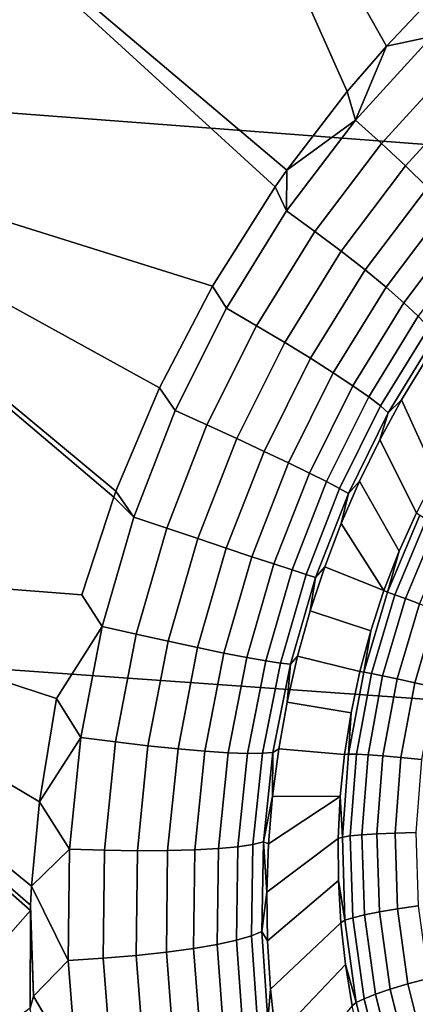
# Model space of a CAD drawing. Header units: metres. Extents: x -240 to 45, y -77 to 27.
# Tile 308 of 656: x -208.131 to -207.705, y 8.767 to 9.828. Entities that reach past the tile are written whole.
import ezdxf

# ---------------------------------------------------------------- set-up
doc = ezdxf.new("R2010")
doc.units = ezdxf.units.M
doc.layers.add('solid_102011X2', color=7, linetype='CONTINUOUS')

msp = doc.modelspace()

# ---------------------------------------------------------------- linework, layer by layer
at = {"layer": 'solid_102011X2'}
for points in [[(-208.0578, 10.309827, 314.229614), (-209.517029, 10.430506, 312.626251), (-209.839279, 9.85908, 312.872253), (-208.375107, 9.745128, 314.47406)], [(-207.778473, 9.75047, 270.267334), (-207.843719, 9.665677, 270.281219), (-208.274796, 10.029963, 270.390778), (-208.038193, 10.333967, 270.331726)], [(-207.73616, 9.799347, 270.257324), (-207.778473, 9.75047, 270.267334), (-208.038193, 10.333967, 270.331726)], [(-207.691681, 9.846342, 270.246094), (-207.73616, 9.799347, 270.257324), (-208.038193, 10.333967, 270.331726)], [(-206.586166, 10.191445, 315.836731), (-208.0578, 10.309827, 314.229614), (-208.375107, 9.745128, 314.47406), (-206.898422, 9.633318, 316.079773)], [(-207.923752, 9.541002, 270.294891), (-208.518265, 9.727136, 270.427612), (-208.274796, 10.029963, 270.390778), (-207.856125, 9.648049, 270.2836)], [(-207.856125, 9.648049, 270.2836), (-208.274796, 10.029963, 270.390778), (-207.843719, 9.665677, 270.281219)], [(-207.687393, 9.809928, 270.243591), (-207.73616, 9.799347, 270.257324), (-207.691681, 9.846342, 270.246094)], [(-207.687393, 9.809928, 270.243591), (-207.769684, 9.719887, 270.263519), (-207.73616, 9.799347, 270.257324)], [(-207.661835, 9.781955, 270.230316), (-207.741547, 9.694697, 270.249939), (-207.769684, 9.719887, 270.263519), (-207.687393, 9.809928, 270.243591)], [(-207.769684, 9.719887, 270.263519), (-207.778473, 9.75047, 270.267334), (-207.73616, 9.799347, 270.257324)], [(-207.638412, 9.75485, 270.212189), (-207.715515, 9.670342, 270.231445), (-207.741547, 9.694697, 270.249939), (-207.661835, 9.781955, 270.230316)], [(-207.769684, 9.719887, 270.263519), (-207.843719, 9.665677, 270.281219), (-207.778473, 9.75047, 270.267334)], [(-207.617554, 9.729099, 270.189545), (-207.692078, 9.647259, 270.208435), (-207.715515, 9.670342, 270.231445), (-207.638412, 9.75485, 270.212189)], [(-206.898422, 9.633318, 316.079773), (-208.375107, 9.745128, 314.47406), (-208.674301, 9.165325, 314.704559), (-207.192856, 9.060246, 316.308929)], [(-208.064621, 9.208276, 270.302094), (-208.548721, 9.246017, 270.386688), (-208.518265, 9.727136, 270.427612), (-208.030182, 9.313433, 270.30368)], [(-208.027756, 9.319939, 270.30368), (-208.030182, 9.313433, 270.30368), (-208.518265, 9.727136, 270.427612)], [(-207.980927, 9.431179, 270.301453), (-208.027756, 9.319939, 270.30368), (-208.518265, 9.727136, 270.427612)], [(-207.923752, 9.541002, 270.294891), (-207.980927, 9.431179, 270.301453), (-208.518265, 9.727136, 270.427612)], [(-207.769684, 9.719887, 270.263519), (-207.843765, 9.621946, 270.27887), (-207.843719, 9.665677, 270.281219)], [(-207.741547, 9.694697, 270.249939), (-207.813293, 9.599784, 270.265015), (-207.843765, 9.621946, 270.27887), (-207.769684, 9.719887, 270.263519)], [(-207.715515, 9.670342, 270.231445), (-207.784927, 9.578433, 270.246246), (-207.813293, 9.599784, 270.265015), (-207.741547, 9.694697, 270.249939)], [(-207.843765, 9.621946, 270.27887), (-207.856125, 9.648049, 270.2836), (-207.843719, 9.665677, 270.281219)], [(-207.692078, 9.647259, 270.208435), (-207.759186, 9.558274, 270.222961), (-207.784927, 9.578433, 270.246246), (-207.715515, 9.670342, 270.231445)], [(-207.908752, 9.517205, 270.28952), (-207.923752, 9.541002, 270.294891), (-207.856125, 9.648049, 270.2836), (-207.843765, 9.621946, 270.27887)], [(-207.671631, 9.625859, 270.181305), (-207.736511, 9.53967, 270.195557), (-207.759186, 9.558274, 270.222961), (-207.692078, 9.647259, 270.208435)], [(-207.654572, 9.606526, 270.150543), (-207.7173, 9.522952, 270.16452), (-207.736511, 9.53967, 270.195557), (-207.671631, 9.625859, 270.181305)], [(-207.813293, 9.599784, 270.265015), (-207.876251, 9.498278, 270.275452), (-207.908752, 9.517205, 270.28952), (-207.843765, 9.621946, 270.27887)], [(-207.641174, 9.589608, 270.116699), (-207.701935, 9.508421, 270.130402), (-207.7173, 9.522952, 270.16452), (-207.654572, 9.606526, 270.150543)], [(-207.784927, 9.578433, 270.246246), (-207.845856, 9.480142, 270.256531), (-207.876251, 9.498278, 270.275452), (-207.813293, 9.599784, 270.265015)], [(-207.759186, 9.558274, 270.222961), (-207.8181, 9.463123, 270.233032), (-207.845856, 9.480142, 270.256531), (-207.784927, 9.578433, 270.246246)], [(-207.736511, 9.53967, 270.195557), (-207.793472, 9.447525, 270.205414), (-207.8181, 9.463123, 270.233032), (-207.759186, 9.558274, 270.222961)], [(-207.963867, 9.406829, 270.29538), (-207.980927, 9.431179, 270.301453), (-207.923752, 9.541002, 270.294891), (-207.908752, 9.517205, 270.28952)], [(-207.7173, 9.522952, 270.16452), (-207.77243, 9.433628, 270.174164), (-207.793472, 9.447525, 270.205414), (-207.736511, 9.53967, 270.195557)], [(-207.876251, 9.498278, 270.275452), (-207.929672, 9.391303, 270.281219), (-207.963867, 9.406829, 270.29538), (-207.908752, 9.517205, 270.28952)], [(-207.701935, 9.508421, 270.130402), (-207.755341, 9.42168, 270.139862), (-207.77243, 9.433628, 270.174164), (-207.7173, 9.522952, 270.16452)], [(-207.690659, 9.496337, 270.093811), (-207.742508, 9.411896, 270.103088), (-207.755341, 9.42168, 270.139862), (-207.701935, 9.508421, 270.130402)], [(-207.845856, 9.480142, 270.256531), (-207.897552, 9.37655, 270.262146), (-207.929672, 9.391303, 270.281219), (-207.876251, 9.498278, 270.275452)], [(-207.683685, 9.486917, 270.05542), (-207.734177, 9.40445, 270.064545), (-207.742508, 9.411896, 270.103088), (-207.690659, 9.496337, 270.093811)], [(-207.734177, 9.40445, 270.064545), (-207.683685, 9.486917, 270.05542), (-207.694397, 9.460204, 270.019012), (-207.719879, 9.418326, 270.023621)], [(-207.8181, 9.463123, 270.233032), (-207.868118, 9.362835, 270.238556), (-207.897552, 9.37655, 270.262146), (-207.845856, 9.480142, 270.256531)], [(-207.793472, 9.447525, 270.205414), (-207.841873, 9.350403, 270.210815), (-207.868118, 9.362835, 270.238556), (-207.8181, 9.463123, 270.233032)], [(-207.694397, 9.460204, 270.019012), (-207.660202, 9.376355, 269.074921), (-207.683105, 9.337111, 269.076721), (-207.719879, 9.418326, 270.023621)], [(-207.77243, 9.433628, 270.174164), (-207.819305, 9.339477, 270.179474), (-207.841873, 9.350403, 270.210815), (-207.793472, 9.447525, 270.205414)], [(-207.755341, 9.42168, 270.139862), (-207.800812, 9.330253, 270.14505), (-207.819305, 9.339477, 270.179474), (-207.77243, 9.433628, 270.174164)], [(-208.008621, 9.292076, 270.296692), (-208.027756, 9.319939, 270.30368), (-207.980927, 9.431179, 270.301453), (-207.963867, 9.406829, 270.29538)], [(-207.742508, 9.411896, 270.103088), (-207.786713, 9.322895, 270.108185), (-207.800812, 9.330253, 270.14505), (-207.755341, 9.42168, 270.139862)], [(-207.734177, 9.40445, 270.064545), (-207.777267, 9.317536, 270.06955), (-207.786713, 9.322895, 270.108185), (-207.742508, 9.411896, 270.103088)], [(-207.719879, 9.418326, 270.023621), (-207.683105, 9.337111, 269.076721), (-207.703903, 9.29669, 269.078094), (-207.743515, 9.375162, 270.027161)], [(-207.734177, 9.40445, 270.064545), (-207.719879, 9.418326, 270.023621), (-207.743515, 9.375162, 270.027161)], [(-207.929672, 9.391303, 270.281219), (-207.973038, 9.280074, 270.282471), (-208.008621, 9.292076, 270.296692), (-207.963867, 9.406829, 270.29538)], [(-207.777267, 9.317536, 270.06955), (-207.734177, 9.40445, 270.064545), (-207.743515, 9.375162, 270.027161), (-207.765244, 9.330789, 270.029602)], [(-207.897552, 9.37655, 270.262146), (-207.939575, 9.268824, 270.263397), (-207.973038, 9.280074, 270.282471), (-207.929672, 9.391303, 270.281219)], [(-207.868118, 9.362835, 270.238556), (-207.908798, 9.258526, 270.239746), (-207.939575, 9.268824, 270.263397), (-207.897552, 9.37655, 270.262146)], [(-207.743515, 9.375162, 270.027161), (-207.703903, 9.29669, 269.078094), (-207.722534, 9.255208, 269.078979), (-207.765244, 9.330789, 270.029602)], [(-207.841873, 9.350403, 270.210815), (-207.881287, 9.249364, 270.211975), (-207.908798, 9.258526, 270.239746), (-207.868118, 9.362835, 270.238556)], [(-207.819305, 9.339477, 270.179474), (-207.857513, 9.241504, 270.180603), (-207.881287, 9.249364, 270.211975), (-207.841873, 9.350403, 270.210815)], [(-207.800812, 9.330253, 270.14505), (-207.837921, 9.235086, 270.146149), (-207.857513, 9.241504, 270.180603), (-207.819305, 9.339477, 270.179474)], [(-207.786713, 9.322895, 270.108185), (-207.822845, 9.230225, 270.109253), (-207.837921, 9.235086, 270.146149), (-207.800812, 9.330253, 270.14505)], [(-207.765244, 9.330789, 270.029602), (-207.722534, 9.255208, 269.078979), (-207.738922, 9.21279, 269.079407), (-207.785004, 9.285237, 270.031006)], [(-207.777267, 9.317536, 270.06955), (-207.765244, 9.330789, 270.029602), (-207.785004, 9.285237, 270.031006)], [(-208.008621, 9.292076, 270.296692), (-208.030182, 9.313433, 270.30368), (-208.027756, 9.319939, 270.30368)], [(-207.777267, 9.317536, 270.06955), (-207.812561, 9.227008, 270.070587), (-207.822845, 9.230225, 270.109253), (-207.786713, 9.322895, 270.108185)], [(-207.812561, 9.227008, 270.070587), (-207.777267, 9.317536, 270.06955), (-207.785004, 9.285237, 270.031006), (-207.80275, 9.238598, 270.031342)], [(-208.042633, 9.174234, 270.293701), (-208.064621, 9.208276, 270.302094), (-208.030182, 9.313433, 270.30368), (-208.008621, 9.292076, 270.296692)], [(-207.700394, 9.294213, 269.049347), (-207.735001, 9.211267, 269.050629), (-207.722534, 9.255208, 269.078979), (-207.703903, 9.29669, 269.078094)], [(-207.735001, 9.211267, 269.050629), (-207.700394, 9.294213, 269.049347), (-207.693146, 9.289964, 269.021484), (-207.727203, 9.208359, 269.022766)], [(-207.973038, 9.280074, 270.282471), (-208.006012, 9.165836, 270.27951), (-208.042633, 9.174234, 270.293701), (-208.008621, 9.292076, 270.296692)], [(-207.80275, 9.238598, 270.031342), (-207.785004, 9.285237, 270.031006), (-207.738922, 9.21279, 269.079407)], [(-207.727203, 9.208359, 269.022766), (-207.693146, 9.289964, 269.021484), (-207.682327, 9.284032, 268.995148), (-207.715668, 9.20413, 268.996399)], [(-207.715668, 9.20413, 268.996399), (-207.682327, 9.284032, 268.995148), (-207.668152, 9.276546, 268.970856), (-207.700653, 9.198669, 268.972076)], [(-207.939575, 9.268824, 270.263397), (-207.971527, 9.158159, 270.260468), (-208.006012, 9.165836, 270.27951), (-207.973038, 9.280074, 270.282471)], [(-207.908798, 9.258526, 270.239746), (-207.939774, 9.151338, 270.236847), (-207.971527, 9.158159, 270.260468), (-207.939575, 9.268824, 270.263397)], [(-207.881287, 9.249364, 270.211975), (-207.911331, 9.145496, 270.209137), (-207.939774, 9.151338, 270.236847), (-207.908798, 9.258526, 270.239746)], [(-207.735001, 9.211267, 269.050629), (-207.738922, 9.21279, 269.079407), (-207.722534, 9.255208, 269.078979)], [(-208.119934, 8.868112, 270.278137), (-208.379807, 8.574204, 270.27243), (-208.826218, 8.964778, 270.384827), (-208.548721, 9.246017, 270.386688)], [(-208.119675, 8.874012, 270.278748), (-208.119934, 8.868112, 270.278137), (-208.548721, 9.246017, 270.386688)], [(-208.118591, 8.894361, 270.280853), (-208.119675, 8.874012, 270.278748), (-208.548721, 9.246017, 270.386688)], [(-208.110214, 8.985337, 270.289246), (-208.118591, 8.894361, 270.280853), (-208.548721, 9.246017, 270.386688)], [(-208.091949, 9.096727, 270.29715), (-208.110214, 8.985337, 270.289246), (-208.548721, 9.246017, 270.386688)], [(-208.042633, 9.174234, 270.293701), (-208.091949, 9.096727, 270.29715), (-208.548721, 9.246017, 270.386688), (-208.064621, 9.208276, 270.302094)], [(-207.857513, 9.241504, 270.180603), (-207.886703, 9.140739, 270.177795), (-207.911331, 9.145496, 270.209137), (-207.881287, 9.249364, 270.211975)], [(-207.837921, 9.235086, 270.146149), (-207.866333, 9.137151, 270.143372), (-207.886703, 9.140739, 270.177795), (-207.857513, 9.241504, 270.180603)], [(-207.822845, 9.230225, 270.109253), (-207.850571, 9.134796, 270.106537), (-207.866333, 9.137151, 270.143372), (-207.837921, 9.235086, 270.146149)], [(-207.812561, 9.227008, 270.070587), (-207.839737, 9.133717, 270.067871), (-207.850571, 9.134796, 270.106537), (-207.822845, 9.230225, 270.109253)], [(-207.81842, 9.190903, 270.03067), (-207.80275, 9.238598, 270.031342), (-207.738922, 9.21279, 269.079407), (-207.753036, 9.169557, 269.079376)], [(-207.812561, 9.227008, 270.070587), (-207.80275, 9.238598, 270.031342), (-207.81842, 9.190903, 270.03067)], [(-207.839737, 9.133717, 270.067871), (-207.812561, 9.227008, 270.070587), (-207.81842, 9.190903, 270.03067), (-207.831955, 9.142246, 270.028961)], [(-207.735001, 9.211267, 269.050629), (-207.76062, 9.125105, 269.05011), (-207.753036, 9.169557, 269.079376), (-207.738922, 9.21279, 269.079407)], [(-207.76062, 9.125105, 269.05011), (-207.735001, 9.211267, 269.050629), (-207.727203, 9.208359, 269.022766), (-207.752396, 9.123592, 269.022247)], [(-207.752396, 9.123592, 269.022247), (-207.727203, 9.208359, 269.022766), (-207.715668, 9.20413, 268.996399), (-207.740341, 9.121131, 268.99588)], [(-207.740341, 9.121131, 268.99588), (-207.715668, 9.20413, 268.996399), (-207.700653, 9.198669, 268.972076), (-207.724701, 9.117776, 268.971588)], [(-207.724701, 9.117776, 268.971588), (-207.700653, 9.198669, 268.972076), (-207.682465, 9.192093, 268.950348), (-207.705795, 9.113595, 268.94986)], [(-207.81842, 9.190903, 270.03067), (-207.753036, 9.169557, 269.079376), (-207.764832, 9.125638, 269.078857), (-207.831955, 9.142246, 270.028961)], [(-207.705795, 9.113595, 268.94986), (-207.682465, 9.192093, 268.950348), (-207.661499, 9.18454, 268.931671), (-207.684052, 9.108679, 268.931183)], [(-208.042633, 9.174234, 270.293701), (-208.065689, 9.054548, 270.286743), (-208.091949, 9.096727, 270.29715)], [(-208.006012, 9.165836, 270.27951), (-208.028381, 9.049792, 270.272675), (-208.065689, 9.054548, 270.286743), (-208.042633, 9.174234, 270.293701)], [(-207.76062, 9.125105, 269.05011), (-207.764832, 9.125638, 269.078857), (-207.753036, 9.169557, 269.079376)], [(-207.192856, 9.060246, 316.308929), (-208.674301, 9.165325, 314.704559), (-208.954941, 8.571324, 314.920746), (-207.469025, 8.473124, 316.523895)], [(-207.971527, 9.158159, 270.260468), (-207.993225, 9.045712, 270.253723), (-208.028381, 9.049792, 270.272675), (-208.006012, 9.165836, 270.27951)], [(-207.939774, 9.151338, 270.236847), (-207.960846, 9.04238, 270.230225), (-207.993225, 9.045712, 270.253723), (-207.971527, 9.158159, 270.260468)], [(-207.911331, 9.145496, 270.209137), (-207.931824, 9.039856, 270.202606), (-207.960846, 9.04238, 270.230225), (-207.939774, 9.151338, 270.236847)], [(-207.886703, 9.140739, 270.177795), (-207.906662, 9.038184, 270.171356), (-207.931824, 9.039856, 270.202606), (-207.911331, 9.145496, 270.209137)], [(-207.866333, 9.137151, 270.143372), (-207.885818, 9.037395, 270.137054), (-207.906662, 9.038184, 270.171356), (-207.886703, 9.140739, 270.177795)], [(-207.850571, 9.134796, 270.106537), (-207.86969, 9.037503, 270.100281), (-207.885818, 9.037395, 270.137054), (-207.866333, 9.137151, 270.143372)], [(-207.839737, 9.133717, 270.067871), (-207.858536, 9.038507, 270.061737), (-207.86969, 9.037503, 270.100281), (-207.850571, 9.134796, 270.106537)], [(-207.831955, 9.142246, 270.028961), (-207.764832, 9.125638, 269.078857), (-207.774277, 9.081161, 269.077911), (-207.843262, 9.092704, 270.026306)], [(-207.839737, 9.133717, 270.067871), (-207.831955, 9.142246, 270.028961), (-207.843262, 9.092704, 270.026306)], [(-207.858536, 9.038507, 270.061737), (-207.839737, 9.133717, 270.067871), (-207.843262, 9.092704, 270.026306), (-207.852295, 9.042387, 270.022675)], [(-207.76062, 9.125105, 269.05011), (-207.776932, 9.036739, 269.04776), (-207.774277, 9.081161, 269.077911), (-207.764832, 9.125638, 269.078857)], [(-207.776932, 9.036739, 269.04776), (-207.76062, 9.125105, 269.05011), (-207.752396, 9.123592, 269.022247), (-207.768448, 9.036656, 269.019928)], [(-207.768448, 9.036656, 269.019928), (-207.752396, 9.123592, 269.022247), (-207.740341, 9.121131, 268.99588), (-207.756058, 9.036009, 268.993622)], [(-207.756058, 9.036009, 268.993622), (-207.740341, 9.121131, 268.99588), (-207.724701, 9.117776, 268.971588), (-207.740005, 9.034812, 268.96936)], [(-207.740005, 9.034812, 268.96936), (-207.724701, 9.117776, 268.971588), (-207.705795, 9.113595, 268.94986), (-207.720657, 9.033089, 268.947723)], [(-207.720657, 9.033089, 268.947723), (-207.705795, 9.113595, 268.94986), (-207.684052, 9.108679, 268.931183), (-207.69841, 9.030878, 268.929108)], [(-208.065689, 9.054548, 270.286743), (-208.110214, 8.985337, 270.289246), (-208.091949, 9.096727, 270.29715)], [(-207.843262, 9.092704, 270.026306), (-207.774277, 9.081161, 269.077911), (-207.781326, 9.036257, 269.076477), (-207.852295, 9.042387, 270.022675)], [(-207.776932, 9.036739, 269.04776), (-207.781326, 9.036257, 269.076477), (-207.774277, 9.081161, 269.077911)], [(-208.065689, 9.054548, 270.286743), (-208.077805, 8.934182, 270.276337), (-208.110214, 8.985337, 270.289246)], [(-208.028381, 9.049792, 270.272675), (-208.040161, 8.933069, 270.262421), (-208.077805, 8.934182, 270.276337), (-208.065689, 9.054548, 270.286743)], [(-207.993225, 9.045712, 270.253723), (-208.004684, 8.93257, 270.243622), (-208.040161, 8.933069, 270.262421), (-208.028381, 9.049792, 270.272675)], [(-207.960846, 9.04238, 270.230225), (-207.972, 8.932695, 270.220306), (-208.004684, 8.93257, 270.243622), (-207.993225, 9.045712, 270.253723)], [(-207.931824, 9.039856, 270.202606), (-207.942719, 8.93344, 270.192841), (-207.972, 8.932695, 270.220306), (-207.960846, 9.04238, 270.230225)], [(-207.906662, 9.038184, 270.171356), (-207.917343, 8.934793, 270.161774), (-207.942719, 8.93344, 270.192841), (-207.931824, 9.039856, 270.202606)], [(-207.852295, 9.042387, 270.022675), (-207.781326, 9.036257, 269.076477), (-207.78598, 8.991056, 269.074585), (-207.858978, 8.991394, 270.018188)], [(-207.858536, 9.038507, 270.061737), (-207.852295, 9.042387, 270.022675), (-207.858978, 8.991394, 270.018188)], [(-207.885818, 9.037395, 270.137054), (-207.896347, 8.936728, 270.127594), (-207.917343, 8.934793, 270.161774), (-207.906662, 9.038184, 270.171356)], [(-207.86969, 9.037503, 270.100281), (-207.880081, 8.939211, 270.090973), (-207.896347, 8.936728, 270.127594), (-207.885818, 9.037395, 270.137054)], [(-207.858536, 9.038507, 270.061737), (-207.868851, 8.942199, 270.052551), (-207.880081, 8.939211, 270.090973), (-207.86969, 9.037503, 270.100281)], [(-207.858536, 9.038507, 270.061737), (-207.858978, 8.991394, 270.018188), (-207.868851, 8.942199, 270.052551)], [(-207.776932, 9.036739, 269.04776), (-207.783752, 8.947206, 269.043579), (-207.78598, 8.991056, 269.074585), (-207.781326, 9.036257, 269.076477)], [(-207.783752, 8.947206, 269.043579), (-207.776932, 9.036739, 269.04776), (-207.768448, 9.036656, 269.019928), (-207.775162, 8.948571, 269.015839)], [(-207.775162, 8.948571, 269.015839), (-207.768448, 9.036656, 269.019928), (-207.756058, 9.036009, 268.993622), (-207.762619, 8.949761, 268.989594)], [(-207.762619, 8.949761, 268.989594), (-207.756058, 9.036009, 268.993622), (-207.740005, 9.034812, 268.96936), (-207.746414, 8.95075, 268.965454)], [(-207.746414, 8.95075, 268.965454), (-207.740005, 9.034812, 268.96936), (-207.720657, 9.033089, 268.947723), (-207.726868, 8.951518, 268.943939)], [(-207.726868, 8.951518, 268.943939), (-207.720657, 9.033089, 268.947723), (-207.69841, 9.030878, 268.929108), (-207.704407, 8.952048, 268.925446)], [(-207.868851, 8.942199, 270.052551), (-207.858978, 8.991394, 270.018188), (-207.863251, 8.939845, 270.012817)], [(-207.865067, 8.887872, 270.006653), (-207.863251, 8.939845, 270.012817), (-207.78598, 8.991056, 269.074585), (-207.788223, 8.945694, 269.072266)], [(-207.863251, 8.939845, 270.012817), (-207.858978, 8.991394, 270.018188), (-207.78598, 8.991056, 269.074585)], [(-207.783752, 8.947206, 269.043579), (-207.788223, 8.945694, 269.072266), (-207.78598, 8.991056, 269.074585)], [(-208.077805, 8.934182, 270.276337), (-208.118591, 8.894361, 270.280853), (-208.110214, 8.985337, 270.289246)], [(-207.864365, 8.835605, 269.999725), (-207.865067, 8.887872, 270.006653), (-207.788223, 8.945694, 269.072266), (-207.78804, 8.9003, 269.069489)], [(-207.783752, 8.947206, 269.043579), (-207.781006, 8.857553, 269.037689), (-207.78804, 8.9003, 269.069489), (-207.788223, 8.945694, 269.072266)], [(-207.781006, 8.857553, 269.037689), (-207.783752, 8.947206, 269.043579), (-207.775162, 8.948571, 269.015839), (-207.772446, 8.86037, 269.01001)], [(-207.772446, 8.86037, 269.01001), (-207.775162, 8.948571, 269.015839), (-207.762619, 8.949761, 268.989594), (-207.759979, 8.8634, 268.983917)], [(-207.759979, 8.8634, 268.983917), (-207.762619, 8.949761, 268.989594), (-207.746414, 8.95075, 268.965454), (-207.743835, 8.866578, 268.9599)], [(-207.743835, 8.866578, 268.9599), (-207.746414, 8.95075, 268.965454), (-207.726868, 8.951518, 268.943939), (-207.724365, 8.86984, 268.938538)], [(-207.724365, 8.86984, 268.938538), (-207.726868, 8.951518, 268.943939), (-207.704407, 8.952048, 268.925446), (-207.701981, 8.873114, 268.920227)], [(-208.077805, 8.934182, 270.276337), (-208.079071, 8.814251, 270.262939), (-208.118591, 8.894361, 270.280853)], [(-208.040161, 8.933069, 270.262421), (-208.041412, 8.816746, 270.249237), (-208.079071, 8.814251, 270.262939), (-208.077805, 8.934182, 270.276337)], [(-208.004684, 8.93257, 270.243622), (-208.005936, 8.819776, 270.230682), (-208.041412, 8.816746, 270.249237), (-208.040161, 8.933069, 270.262421)], [(-207.942719, 8.93344, 270.192841), (-207.944077, 8.827212, 270.180328), (-207.973297, 8.823285, 270.207581), (-207.972, 8.932695, 270.220306)], [(-207.917343, 8.934793, 270.161774), (-207.918777, 8.831487, 270.149445), (-207.944077, 8.827212, 270.180328), (-207.942719, 8.93344, 270.192841)], [(-207.896347, 8.936728, 270.127594), (-207.897873, 8.836031, 270.115479), (-207.918777, 8.831487, 270.149445), (-207.917343, 8.934793, 270.161774)], [(-207.880081, 8.939211, 270.090973), (-207.881714, 8.840766, 270.07901), (-207.897873, 8.836031, 270.115479), (-207.896347, 8.936728, 270.127594)], [(-207.868851, 8.942199, 270.052551), (-207.870621, 8.845604, 270.040741), (-207.881714, 8.840766, 270.07901), (-207.880081, 8.939211, 270.090973)], [(-207.868851, 8.942199, 270.052551), (-207.865067, 8.887872, 270.006653), (-207.870621, 8.845604, 270.040741)], [(-207.868851, 8.942199, 270.052551), (-207.863251, 8.939845, 270.012817), (-207.865067, 8.887872, 270.006653)], [(-207.972, 8.932695, 270.220306), (-207.973297, 8.823285, 270.207581), (-208.005936, 8.819776, 270.230682), (-208.004684, 8.93257, 270.243622)], [(-208.079071, 8.814251, 270.262939), (-208.116516, 8.775774, 270.266937), (-208.119675, 8.874012, 270.278748), (-208.118591, 8.894361, 270.280853)], [(-207.861115, 8.783198, 269.992157), (-207.864365, 8.835605, 269.999725), (-207.78804, 8.9003, 269.069489), (-207.785446, 8.855009, 269.066284)], [(-207.781006, 8.857553, 269.037689), (-207.785446, 8.855009, 269.066284), (-207.78804, 8.9003, 269.069489)], [(-207.870621, 8.845604, 270.040741), (-207.865067, 8.887872, 270.006653), (-207.864365, 8.835605, 269.999725)], [(-208.116516, 8.775774, 270.266937), (-208.119934, 8.868112, 270.278137), (-208.119675, 8.874012, 270.278748)], [(-207.732285, 8.783281, 268.952789), (-207.743835, 8.866578, 268.9599), (-207.724365, 8.86984, 268.938538), (-207.713165, 8.78901, 268.93161)], [(-207.713165, 8.78901, 268.93161), (-207.724365, 8.86984, 268.938538), (-207.701981, 8.873114, 268.920227), (-207.691162, 8.795, 268.913544)], [(-208.119934, 8.868112, 270.278137), (-208.120361, 8.762875, 270.265961), (-208.379807, 8.574204, 270.27243)], [(-208.116516, 8.775774, 270.266937), (-208.120361, 8.762875, 270.265961), (-208.119934, 8.868112, 270.278137)], [(-207.768707, 8.768832, 269.03009), (-207.781006, 8.857553, 269.037689), (-207.772446, 8.86037, 269.01001), (-207.760361, 8.773085, 269.002533)], [(-207.760361, 8.773085, 269.002533), (-207.772446, 8.86037, 269.01001), (-207.759979, 8.8634, 268.983917), (-207.748123, 8.777935, 268.976593)], [(-207.748123, 8.777935, 268.976593), (-207.759979, 8.8634, 268.983917), (-207.743835, 8.866578, 268.9599), (-207.732285, 8.783281, 268.952789)], [(-207.861115, 8.783198, 269.992157), (-207.785446, 8.855009, 269.066284), (-207.780426, 8.809955, 269.062653), (-207.85527, 8.730794, 269.983978)], [(-207.781006, 8.857553, 269.037689), (-207.768707, 8.768832, 269.03009), (-207.780426, 8.809955, 269.062653), (-207.785446, 8.855009, 269.066284)], [(-207.881714, 8.840766, 270.07901), (-207.874664, 8.742943, 270.06488), (-207.890488, 8.736107, 270.101135), (-207.897873, 8.836031, 270.115479)], [(-207.870621, 8.845604, 270.040741), (-207.863876, 8.749478, 270.026764), (-207.874664, 8.742943, 270.06488), (-207.881714, 8.840766, 270.07901)], [(-207.863876, 8.749478, 270.026764), (-207.870621, 8.845604, 270.040741), (-207.864365, 8.835605, 269.999725), (-207.861115, 8.783198, 269.992157)], [(-207.944077, 8.827212, 270.180328), (-207.93602, 8.722025, 270.165527), (-207.96492, 8.715032, 270.192535), (-207.973297, 8.823285, 270.207581)], [(-207.918777, 8.831487, 270.149445), (-207.911072, 8.729093, 270.134888), (-207.93602, 8.722025, 270.165527), (-207.944077, 8.827212, 270.180328)], [(-207.897873, 8.836031, 270.115479), (-207.890488, 8.736107, 270.101135), (-207.911072, 8.729093, 270.134888), (-207.918777, 8.831487, 270.149445)], [(-208.041412, 8.816746, 270.249237), (-208.032364, 8.701764, 270.233673), (-208.069717, 8.695727, 270.24707), (-208.079071, 8.814251, 270.262939)], [(-208.005936, 8.819776, 270.230682), (-207.997223, 8.708238, 270.215363), (-208.032364, 8.701764, 270.233673), (-208.041412, 8.816746, 270.249237)], [(-207.973297, 8.823285, 270.207581), (-207.96492, 8.715032, 270.192535), (-207.997223, 8.708238, 270.215363), (-208.005936, 8.819776, 270.230682)], [(-208.079071, 8.814251, 270.262939), (-208.069717, 8.695727, 270.24707), (-208.116516, 8.775774, 270.266937)], [(-207.85527, 8.730794, 269.983978), (-207.780426, 8.809955, 269.062653), (-207.77301, 8.765268, 269.058594), (-207.846832, 8.678559, 269.975311)], [(-207.768707, 8.768832, 269.03009), (-207.77301, 8.765268, 269.058594), (-207.780426, 8.809955, 269.062653)], [(-207.711914, 8.701837, 268.944153), (-207.732285, 8.783281, 268.952789), (-207.713165, 8.78901, 268.93161), (-207.693405, 8.709978, 268.923248)], [(-207.693405, 8.709978, 268.923248), (-207.713165, 8.78901, 268.93161), (-207.691162, 8.795, 268.913544), (-207.672058, 8.718623, 268.905457)], [(-208.069717, 8.695727, 270.24707), (-208.104355, 8.658767, 270.250824), (-208.120361, 8.762875, 270.265961), (-208.116516, 8.775774, 270.266937)], [(-207.863876, 8.749478, 270.026764), (-207.861115, 8.783198, 269.992157), (-207.85527, 8.730794, 269.983978)], [(-207.739014, 8.68774, 268.9935), (-207.760361, 8.773085, 269.002533), (-207.748123, 8.777935, 268.976593), (-207.727234, 8.694371, 268.967743)], [(-207.727234, 8.694371, 268.967743), (-207.748123, 8.777935, 268.976593), (-207.732285, 8.783281, 268.952789), (-207.711914, 8.701837, 268.944153)], [(-207.768707, 8.768832, 269.03009), (-207.747009, 8.682084, 269.020874), (-207.763214, 8.721081, 269.054138), (-207.77301, 8.765268, 269.058594)], [(-207.747009, 8.682084, 269.020874), (-207.768707, 8.768832, 269.03009), (-207.760361, 8.773085, 269.002533), (-207.739014, 8.68774, 268.9935)]]:
    msp.add_3dface(points, dxfattribs=at)

doc.saveas('drawing.dxf')
